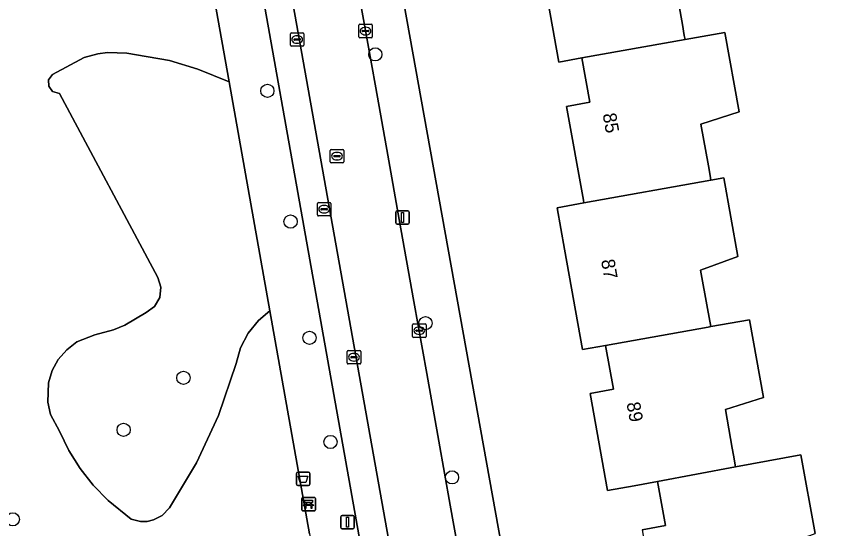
# Model space of a CAD drawing. Extents: x 157793 to 159380, y 380877 to 382313.
# Drawn here: x 158791 to 158850.9, y 381365.5 to 381403.5 of the extents above; entities that cross this region are included whole.
import ezdxf

# ---------------------------------------------------------------- set-up
doc = ezdxf.new("R2010")
doc.units = 0
for name, color, linetype in [('IMGEO_Afvalbak', 7, 'Continuous'), ('IMGEO_Bank', 7, 'Continuous'), ('IMGEO_Boom', 7, 'Continuous'), ('IMGEO_Erf', 7, 'Continuous'), ('IMGEO_Groenvoorziening', 7, 'Continuous'), ('IMGEO_Kolk', 7, 'Continuous'), ('IMGEO_Lichtmast', 7, 'Continuous'), ('IMGEO_Pand', 7, 'Continuous'), ('IMGEO_Pand_nummerreeks', 7, 'Continuous'), ('IMGEO_Parkeervlak_open', 7, 'Continuous'), ('IMGEO_Rijbaan_lokaal_open', 7, 'Continuous'), ('IMGEO_Rioolput', 7, 'Continuous'), ('IMGEO_Voetpad_open', 7, 'Continuous')]:
    doc.layers.add(name, color=color, linetype=linetype)

msp = doc.modelspace()

# ---------------------------------------------------------------- linework, layer by layer
at = {"layer": 'IMGEO_Afvalbak'}
for p, q in [((158811.785, 381368.781), (158811.785, 381369.581)), ((158811.785, 381369.581), (158811.785, 381368.781)), ((158811.885, 381369.681), (158812.675, 381369.681)), ((158812.675, 381369.681), (158811.885, 381369.681)), ((158812.775, 381369.581), (158812.775, 381368.781)), ((158812.775, 381368.781), (158812.775, 381369.581)), ((158812.675, 381368.681), (158811.885, 381368.681)), ((158811.885, 381368.681), (158812.675, 381368.681))]:
    msp.add_line(p, q, dxfattribs=at)
msp.add_lwpolyline([(158811.928, 381369.395), (158812.632, 381369.395), (158812.483, 381368.925), (158812.077, 381368.925), (158811.928, 381369.395)], dxfattribs=at)
for centre, start, end in [((158811.885, 381369.581), 90, 180), ((158811.885, 381369.581), 90, 180), ((158812.675, 381369.581), 0, 90), ((158812.675, 381369.581), 360, 90), ((158811.885, 381368.781), 180, 270), ((158811.885, 381368.781), 180, 270), ((158812.675, 381368.781), 270, 0), ((158812.675, 381368.781), 270, 0)]:
    msp.add_arc(centre, 0.1, start, end, dxfattribs=at)
at = {"layer": 'IMGEO_Bank'}
for p, q in [((158812.264, 381367.814), (158813.105, 381367.814)), ((158813.105, 381367.814), (158812.264, 381367.814)), ((158813.189, 381367.739), (158813.189, 381366.898)), ((158813.189, 381366.898), (158813.189, 381367.739)), ((158812.189, 381366.889), (158812.189, 381367.73)), ((158812.189, 381367.73), (158812.189, 381366.889)), ((158812.886, 381367.212), (158812.493, 381367.212)), ((158812.498, 381367.32), (158812.498, 381367.426)), ((158812.542, 381367.426), (158812.542, 381367.32)), ((158812.83, 381367.432), (158812.548, 381367.432)), ((158812.548, 381367.314), (158812.83, 381367.314)), ((158812.836, 381367.32), (158812.836, 381367.426)), ((158812.88, 381367.426), (158812.88, 381367.32)), ((158813.114, 381366.814), (158812.273, 381366.814)), ((158812.273, 381366.814), (158813.114, 381366.814))]:
    msp.add_line(p, q, dxfattribs=at)
for points in [[(158812.436, 381367.212), (158812.294, 381367.212), (158812.406, 381367.314), (158812.492, 381367.314)], [(158812.492, 381367.432), (158812.406, 381367.432), (158812.406, 381367.593), (158812.969, 381367.593), (158812.969, 381367.432), (158812.886, 381367.432)], [(158812.486, 381367.205), (158812.486, 381366.998), (158812.443, 381366.998), (158812.443, 381367.205)], [(158812.886, 381367.314), (158812.969, 381367.314), (158813.081, 381367.212), (158812.942, 381367.212)], [(158812.936, 381367.205), (158812.936, 381366.998), (158812.892, 381366.998), (158812.892, 381367.205)]]:
    msp.add_lwpolyline(points, dxfattribs=at)
for centre, radius, start, end in [((158812.267, 381367.736), 0.0779, 92.4484, 184.28452), ((158812.267, 381367.736), 0.0779, 92.4484, 184.28452), ((158813.111, 381367.736), 0.0779, 2.4484, 94.28452), ((158813.111, 381367.736), 0.0779, 2.4484, 94.28452), ((158812.436, 381367.205), 0.00671, 2.89567, 87.10433), ((158812.493, 381367.205), 0.00671, 92.89567, 177.10433), ((158812.491, 381367.425), 0.00671, 2.89567, 87.10433), ((158812.491, 381367.321), 0.00671, 272.89567, 357.10433), ((158812.548, 381367.425), 0.00671, 92.89567, 177.10433), ((158812.548, 381367.321), 0.00671, 182.89567, 267.10433), ((158812.83, 381367.425), 0.00671, 2.89567, 87.10433), ((158812.83, 381367.321), 0.00671, 272.89567, 357.10433), ((158812.887, 381367.425), 0.00671, 92.89567, 177.10433), ((158812.887, 381367.321), 0.00671, 182.89567, 267.10433), ((158812.885, 381367.205), 0.00671, 2.89567, 87.10433), ((158812.942, 381367.205), 0.00671, 92.89567, 177.10433), ((158812.267, 381366.892), 0.0779, 182.4484, 274.28452), ((158812.267, 381366.892), 0.0779, 182.4484, 274.28452), ((158813.111, 381366.892), 0.0779, 272.4484, 4.28452), ((158813.111, 381366.892), 0.0779, 272.4484, 4.28452)]:
    msp.add_arc(centre, radius, start, end, dxfattribs=at)
at = {"layer": 'IMGEO_Boom'}
for centre in [(158817.63, 381400.641), (158809.638, 381397.933), (158811.357, 381388.248), (158821.35, 381380.722), (158812.762, 381379.639), (158803.421, 381376.667), (158798.994, 381372.819), (158814.31, 381371.916), (158823.307, 381369.297), (158790.794, 381366.185)]:
    msp.add_circle(centre, 0.489, dxfattribs=at)
at = {"layer": 'IMGEO_Erf'}
for points in [[(158858.018, 381454.967), (158839.476, 381452.082), (158825.703, 381449.658), (158820.135, 381450.307), (158819.739, 381450.159), (158820.447, 381448.714), (158812.041, 381447.285), (158829.616, 381349.554)], [(158837.373, 381365.4), (158839.118, 381365.726), (158838.511, 381368.985), (158836.791, 381368.664), (158834.822, 381368.312), (158833.536, 381375.516), (158835.263, 381375.823), (158834.683, 381379.076), (158832.956, 381378.768), (158831.63, 381386.197), (158831.08, 381389.279), (158833.068, 381389.634), (158833.034, 381389.827), (158831.792, 381396.785), (158833.514, 381397.092), (158832.928, 381400.376), (158831.206, 381400.069), (158829.926, 381407.242)], [(158839.819, 381405.896), (158840.36, 381402.864), (158840.507, 381402.042), (158840.561, 381401.738), (158843.513, 381402.265), (158844.562, 381396.389), (158841.733, 381395.471), (158842.285, 381392.38), (158842.412, 381391.667), (158842.475, 381391.312), (158843.435, 381391.483), (158844.474, 381385.66), (158841.712, 381384.65), (158842.22, 381381.799), (158842.459, 381380.462), (158845.339, 381380.977), (158846.369, 381375.203), (158843.545, 381374.317), (158844.054, 381371.468), (158844.15, 381370.931), (158844.305, 381370.065), (158849.141, 381370.967), (158850.181, 381365.141)]]:
    msp.add_lwpolyline(points, dxfattribs=at)
at = {"layer": 'IMGEO_Groenvoorziening'}
msp.add_lwpolyline([(158812.758, 381365.11), (158809.817, 381381.639), (158808.976, 381380.915), (158808.209, 381379.975), (158807.654, 381378.897), (158807.335, 381377.726), (158806.025, 381373.886), (158804.387, 381370.366), (158802.389, 381367.037), (158801.854, 381366.475), (158801.213, 381366.137), (158800.74, 381366.03), (158800.256, 381366.023), (158799.553, 381366.201), (158797.852, 381367.57), (158796.752, 381368.708), (158795.777, 381369.954), (158794.938, 381371.296), (158794.243, 381372.718), (158793.592, 381373.949), (158793.376, 381374.875), (158793.424, 381376.297), (158793.701, 381377.206), (158794.16, 381378.038), (158794.783, 381378.757), (158795.542, 381379.33), (158796.86, 381379.865), (158798.24, 381380.222), (158799.092, 381380.569), (158800.665, 381381.52), (158801.286, 381381.963), (158801.673, 381382.62), (158801.759, 381383.378), (158801.53, 381384.106), (158794.24, 381397.731), (158793.735, 381397.878), (158793.446, 381398.271), (158793.443, 381398.759), (158793.727, 381399.155), (158796.083, 381400.4), (158797.085, 381400.67), (158797.801, 381400.767), (158799.245, 381400.736), (158799.956, 381400.607), (158802.387, 381400.174), (158804.5, 381399.55), (158806.8, 381398.599), (158803.427, 381417.559)], dxfattribs=at)
msp.add_lwpolyline([(158806.8, 381398.599), (158804.5, 381399.55), (158802.387, 381400.174), (158799.956, 381400.607), (158799.245, 381400.736), (158797.801, 381400.767), (158797.085, 381400.67), (158796.083, 381400.4), (158793.727, 381399.155), (158793.443, 381398.759), (158793.446, 381398.271), (158793.735, 381397.878), (158794.24, 381397.731), (158801.53, 381384.106), (158801.759, 381383.378), (158801.673, 381382.62), (158801.286, 381381.963), (158800.665, 381381.52), (158799.092, 381380.569), (158798.24, 381380.222), (158796.86, 381379.865), (158795.542, 381379.33), (158794.783, 381378.757), (158794.16, 381378.038), (158793.701, 381377.206), (158793.424, 381376.297), (158793.376, 381374.875), (158793.592, 381373.949), (158794.243, 381372.718), (158794.938, 381371.296), (158795.777, 381369.954), (158796.752, 381368.708), (158797.852, 381367.57), (158799.553, 381366.201), (158800.256, 381366.023), (158800.74, 381366.03), (158801.213, 381366.137), (158801.854, 381366.475), (158802.389, 381367.037), (158804.387, 381370.366), (158806.025, 381373.886), (158807.335, 381377.726), (158807.654, 381378.897), (158808.209, 381379.975), (158808.976, 381380.915), (158809.817, 381381.639)], close=True, dxfattribs=at)
at = {"layer": 'IMGEO_Kolk'}
for p, q in [((158816.406, 381401.94), (158816.406, 381402.792)), ((158816.481, 381402.866), (158817.333, 381402.866)), ((158816.894, 381402.646), (158816.919, 381402.646)), ((158817.407, 381402.792), (158817.407, 381401.94)), ((158811.34, 381401.318), (158811.34, 381402.17)), ((158811.415, 381402.244), (158812.267, 381402.244)), ((158811.828, 381402.024), (158811.853, 381402.024)), ((158812.341, 381402.17), (158812.341, 381401.318)), ((158817.333, 381401.866), (158816.481, 381401.866)), ((158816.665, 381402.36), (158816.665, 381402.372)), ((158817.103, 381402.323), (158816.705, 381402.323)), ((158816.708, 381402.409), (158817.106, 381402.409)), ((158816.917, 381402.086), (158816.892, 381402.086)), ((158817.149, 381402.372), (158817.149, 381402.36)), ((158811.599, 381401.738), (158811.599, 381401.75)), ((158812.037, 381401.701), (158811.639, 381401.701)), ((158811.642, 381401.787), (158812.04, 381401.787)), ((158811.851, 381401.464), (158811.826, 381401.464)), ((158812.083, 381401.75), (158812.083, 381401.738)), ((158812.267, 381401.244), (158811.415, 381401.244)), ((158820.381, 381379.74), (158820.381, 381380.592)), ((158820.456, 381380.666), (158821.308, 381380.666)), ((158820.869, 381380.446), (158820.894, 381380.446)), ((158821.382, 381380.592), (158821.382, 381379.74)), ((158820.64, 381380.16), (158820.64, 381380.172)), ((158821.078, 381380.123), (158820.68, 381380.123)), ((158820.683, 381380.209), (158821.081, 381380.209)), ((158820.892, 381379.886), (158820.867, 381379.886)), ((158821.124, 381380.172), (158821.124, 381380.16)), ((158821.308, 381379.666), (158820.456, 381379.666)), ((158815.552, 381377.77), (158815.552, 381378.622)), ((158815.627, 381378.696), (158816.479, 381378.696)), ((158816.553, 381378.622), (158816.553, 381377.77)), ((158815.811, 381378.19), (158815.811, 381378.202)), ((158816.249, 381378.153), (158815.851, 381378.153)), ((158815.854, 381378.239), (158816.252, 381378.239)), ((158816.063, 381377.916), (158816.038, 381377.916)), ((158816.04, 381378.476), (158816.065, 381378.476)), ((158816.295, 381378.202), (158816.295, 381378.19)), ((158816.479, 381377.696), (158815.627, 381377.696))]:
    msp.add_line(p, q, dxfattribs=at)
for points in [[(158816.406, 381401.94), (158816.406, 381402.792)], [(158816.481, 381402.866), (158817.333, 381402.866)], [(158817.407, 381402.792), (158817.407, 381401.94)], [(158811.34, 381401.318), (158811.34, 381402.17)], [(158811.415, 381402.244), (158812.267, 381402.244)], [(158812.341, 381402.17), (158812.341, 381401.318)], [(158817.333, 381401.866), (158816.481, 381401.866)], [(158812.267, 381401.244), (158811.415, 381401.244)], [(158820.381, 381379.74), (158820.381, 381380.592)], [(158820.456, 381380.666), (158821.308, 381380.666)], [(158821.382, 381380.592), (158821.382, 381379.74)], [(158821.308, 381379.666), (158820.456, 381379.666)], [(158815.552, 381377.77), (158815.552, 381378.622)], [(158815.627, 381378.696), (158816.479, 381378.696)], [(158816.553, 381378.622), (158816.553, 381377.77)], [(158816.479, 381377.696), (158815.627, 381377.696)]]:
    msp.add_lwpolyline(points, dxfattribs=at)
for centre, radius, start, end in [((158816.483, 381402.79), 0.0765, 91.55205, 178.44795), ((158816.483, 381402.79), 0.0765, 91.55205, 178.44795), ((158817.331, 381402.79), 0.0765, 1.55205, 88.44795), ((158817.331, 381402.79), 0.0765, 1.55205, 88.44795), ((158811.417, 381402.168), 0.0765, 91.55205, 178.44795), ((158811.417, 381402.168), 0.0765, 91.55205, 178.44795), ((158812.265, 381402.168), 0.0765, 1.55205, 88.44795), ((158812.265, 381402.168), 0.0765, 1.55205, 88.44795), ((158816.483, 381401.942), 0.0765, 181.55205, 268.44795), ((158816.483, 381401.942), 0.0765, 181.55205, 268.44795), ((158816.705, 381402.369), 0.0403, 85.87752, 175.75265), ((158816.702, 381402.359), 0.0366, 178.93798, 274.71019), ((158817.106, 381402.366), 0.043, 264.86636, 352.45326), ((158817.11, 381402.371), 0.0386, 1.73085, 96.63898), ((158817.331, 381401.942), 0.0765, 271.55205, 358.44795), ((158817.331, 381401.942), 0.0765, 271.55205, 358.44795), ((158811.417, 381401.32), 0.0765, 181.55205, 268.44795), ((158811.417, 381401.32), 0.0765, 181.55205, 268.44795), ((158811.639, 381401.747), 0.0403, 85.87752, 175.75265), ((158811.636, 381401.737), 0.0366, 178.93798, 274.71019), ((158812.04, 381401.744), 0.043, 264.86636, 352.45326), ((158812.044, 381401.749), 0.0386, 1.73085, 96.63898), ((158812.265, 381401.32), 0.0765, 271.55205, 358.44795), ((158812.265, 381401.32), 0.0765, 271.55205, 358.44795), ((158820.458, 381380.59), 0.0765, 91.55205, 178.44795), ((158820.458, 381380.59), 0.0765, 91.55205, 178.44795), ((158821.306, 381380.59), 0.0765, 1.55205, 88.44795), ((158821.306, 381380.59), 0.0765, 1.55205, 88.44795), ((158820.458, 381379.742), 0.0765, 181.55205, 268.44795), ((158820.458, 381379.742), 0.0765, 181.55205, 268.44795), ((158820.68, 381380.169), 0.0403, 85.87752, 175.75265), ((158820.677, 381380.159), 0.0366, 178.93798, 274.71019), ((158821.081, 381380.166), 0.043, 264.86636, 352.45326), ((158821.085, 381380.171), 0.0386, 1.73085, 96.63898), ((158821.306, 381379.742), 0.0765, 271.55205, 358.44795), ((158821.306, 381379.742), 0.0765, 271.55205, 358.44795), ((158815.629, 381378.62), 0.0765, 91.55205, 178.44795), ((158815.629, 381378.62), 0.0765, 91.55205, 178.44795), ((158816.477, 381378.62), 0.0765, 1.55205, 88.44795), ((158816.477, 381378.62), 0.0765, 1.55205, 88.44795), ((158815.851, 381378.199), 0.0403, 85.87752, 175.75265), ((158815.848, 381378.189), 0.0366, 178.93798, 274.71019), ((158816.252, 381378.196), 0.043, 264.86636, 352.45326), ((158816.256, 381378.201), 0.0386, 1.73085, 96.63898), ((158815.629, 381377.772), 0.0765, 181.55205, 268.44795), ((158815.629, 381377.772), 0.0765, 181.55205, 268.44795), ((158816.477, 381377.772), 0.0765, 271.55205, 358.44795), ((158816.477, 381377.772), 0.0765, 271.55205, 358.44795)]:
    msp.add_arc(centre, radius, start, end, dxfattribs=at)
for centre, major_axis, ratio, start_param, end_param in [((158816.893, 381402.366), (-0.387, 0.002), 0.722429, 4.712389, 7.853982), ((158816.918, 381402.366), (-0.39, 0.002), 0.717154, 1.570796, 4.712389), ((158811.827, 381401.744), (-0.387, 0.002), 0.722429, 4.712389, 7.853982), ((158811.852, 381401.744), (-0.39, 0.002), 0.717154, 1.570796, 4.712389), ((158820.868, 381380.166), (-0.387, 0.002), 0.722429, 4.712389, 7.853982), ((158820.893, 381380.166), (-0.39, 0.002), 0.717154, 1.570796, 4.712389), ((158816.039, 381378.196), (-0.387, 0.002), 0.722429, 4.712389, 7.853982), ((158816.064, 381378.196), (-0.39, 0.002), 0.717154, 1.570796, 4.712389)]:
    msp.add_ellipse(centre, major_axis=major_axis, ratio=ratio, start_param=start_param, end_param=end_param, dxfattribs=at)
at = {"layer": 'IMGEO_Lichtmast'}
for p, q in [((158819.154, 381388.146), (158819.154, 381388.946)), ((158819.154, 381388.946), (158819.154, 381388.146)), ((158819.254, 381389.046), (158820.044, 381389.046)), ((158820.044, 381389.046), (158819.254, 381389.046)), ((158820.144, 381388.946), (158820.144, 381388.146)), ((158820.144, 381388.146), (158820.144, 381388.946)), ((158820.044, 381388.046), (158819.254, 381388.046)), ((158819.254, 381388.046), (158820.044, 381388.046)), ((158815.068, 381365.58), (158815.068, 381366.38)), ((158815.068, 381366.38), (158815.068, 381365.58)), ((158815.168, 381366.48), (158815.958, 381366.48)), ((158815.958, 381366.48), (158815.168, 381366.48)), ((158816.058, 381366.38), (158816.058, 381365.58)), ((158816.058, 381365.58), (158816.058, 381366.38)), ((158815.958, 381365.48), (158815.168, 381365.48)), ((158815.168, 381365.48), (158815.958, 381365.48))]:
    msp.add_line(p, q, dxfattribs=at)
for points in [[(158819.574, 381388.921), (158819.724, 381388.921), (158819.724, 381388.171), (158819.574, 381388.171), (158819.574, 381388.921)], [(158815.488, 381366.355), (158815.638, 381366.355), (158815.638, 381365.605), (158815.488, 381365.605), (158815.488, 381366.355)]]:
    msp.add_lwpolyline(points, dxfattribs=at)
for centre, start, end in [((158819.254, 381388.946), 90, 180), ((158819.254, 381388.946), 90, 180), ((158820.044, 381388.946), 0, 90), ((158820.044, 381388.946), 360, 90), ((158819.254, 381388.146), 180, 270), ((158819.254, 381388.146), 180, 270), ((158820.044, 381388.146), 270, 0), ((158820.044, 381388.146), 270, 0), ((158815.168, 381366.38), 90, 180), ((158815.168, 381366.38), 90, 180), ((158815.958, 381366.38), 0, 90), ((158815.958, 381366.38), 360, 90), ((158815.168, 381365.58), 180, 270), ((158815.168, 381365.58), 180, 270), ((158815.958, 381365.58), 270, 0), ((158815.958, 381365.58), 270, 0)]:
    msp.add_arc(centre, 0.1, start, end, dxfattribs=at)
at = {"layer": 'IMGEO_Pand'}
for points in [[(158839.641, 381412.341), (158831.065, 381410.812), (158831.647, 381407.549), (158829.926, 381407.242), (158831.206, 381400.069), (158832.928, 381400.376), (158840.561, 381401.738), (158840.507, 381402.042), (158840.36, 381402.864), (158839.819, 381405.896), (158842.668, 381406.849), (158841.625, 381412.695)], [(158840.561, 381401.738), (158832.928, 381400.376), (158833.514, 381397.092), (158831.792, 381396.785), (158833.034, 381389.827), (158833.068, 381389.634), (158842.475, 381391.312), (158842.412, 381391.667), (158842.285, 381392.38), (158841.733, 381395.471), (158844.562, 381396.389), (158843.513, 381402.265)], [(158841.712, 381384.65), (158844.474, 381385.66), (158843.435, 381391.483), (158842.475, 381391.312), (158833.068, 381389.634), (158831.08, 381389.279), (158831.63, 381386.197), (158832.956, 381378.768), (158834.683, 381379.076), (158842.263, 381380.427), (158842.459, 381380.462), (158842.22, 381381.799)], [(158842.459, 381380.462), (158842.263, 381380.427), (158834.683, 381379.076), (158835.263, 381375.823), (158833.536, 381375.516), (158834.822, 381368.312), (158836.791, 381368.664), (158838.511, 381368.985), (158844.305, 381370.065), (158844.15, 381370.931), (158844.054, 381371.468), (158843.545, 381374.317), (158846.369, 381375.203), (158845.339, 381380.977)], [(158844.305, 381370.065), (158838.511, 381368.985), (158839.118, 381365.726), (158837.373, 381365.4), (158838.628, 381358.367), (158840.354, 381358.675), (158848.04, 381360.045), (158847.994, 381360.3), (158847.877, 381360.954), (158847.321, 381364.071), (158850.181, 381365.141), (158849.141, 381370.967)]]:
    msp.add_lwpolyline(points, close=True, dxfattribs=at)
at = {"layer": 'IMGEO_Parkeervlak_open'}
for points in [[(158821.533, 381348.267), (158803.981, 381446.805), (158803.566, 381445.918), (158802.566, 381444.682)], [(158802.365, 381443.939), (158818.875, 381351.172)]]:
    msp.add_lwpolyline(points, dxfattribs=at)
at = {"layer": 'IMGEO_Rijbaan_lokaal_open'}
msp.add_lwpolyline([(158818.555, 381393.166), (158817.658, 381398.163), (158816.707, 381403.506), (158815.12, 381412.365), (158814.217, 381417.404), (158813.145, 381423.478), (158812.19, 381428.797), (158811.157, 381434.707), (158808.835, 381447.698), (158803.981, 381446.805), (158821.533, 381348.267), (158821.824, 381346.544), (158826.759, 381347.247), (158825.941, 381351.755), (158825.017, 381356.892), (158824.077, 381362.17), (158823.177, 381367.239), (158822.339, 381371.978), (158821.435, 381377.001), (158820.48, 381382.334), (158819.402, 381388.399)], close=True, dxfattribs=at)
at = {"layer": 'IMGEO_Rioolput'}
for p, q in [((158814.292, 381392.672), (158814.292, 381393.524)), ((158814.367, 381393.598), (158815.219, 381393.598)), ((158815.293, 381393.524), (158815.293, 381392.672)), ((158814.551, 381393.092), (158814.551, 381393.104)), ((158814.989, 381393.055), (158814.591, 381393.055)), ((158814.594, 381393.141), (158814.992, 381393.141)), ((158814.78, 381393.378), (158814.805, 381393.378)), ((158815.035, 381393.104), (158815.035, 381393.092)), ((158815.219, 381392.598), (158814.367, 381392.598)), ((158814.803, 381392.818), (158814.778, 381392.818)), ((158813.341, 381388.738), (158813.341, 381389.59)), ((158813.416, 381389.664), (158814.268, 381389.664)), ((158813.829, 381389.444), (158813.854, 381389.444)), ((158814.342, 381389.59), (158814.342, 381388.738)), ((158813.6, 381389.158), (158813.6, 381389.17)), ((158814.038, 381389.121), (158813.64, 381389.121)), ((158813.643, 381389.207), (158814.041, 381389.207)), ((158813.852, 381388.884), (158813.827, 381388.884)), ((158814.084, 381389.17), (158814.084, 381389.158)), ((158814.268, 381388.664), (158813.416, 381388.664))]:
    msp.add_line(p, q, dxfattribs=at)
for points in [[(158814.292, 381392.672), (158814.292, 381393.524)], [(158814.367, 381393.598), (158815.219, 381393.598)], [(158815.293, 381393.524), (158815.293, 381392.672)], [(158815.219, 381392.598), (158814.367, 381392.598)], [(158813.341, 381388.738), (158813.341, 381389.59)], [(158813.416, 381389.664), (158814.268, 381389.664)], [(158814.342, 381389.59), (158814.342, 381388.738)], [(158814.268, 381388.664), (158813.416, 381388.664)]]:
    msp.add_lwpolyline(points, dxfattribs=at)
for centre, radius, start, end in [((158814.369, 381393.522), 0.0765, 91.55205, 178.44795), ((158814.369, 381393.522), 0.0765, 91.55205, 178.44795), ((158815.217, 381393.522), 0.0765, 1.55205, 88.44795), ((158815.217, 381393.522), 0.0765, 1.55205, 88.44795), ((158814.591, 381393.101), 0.0403, 85.87752, 175.75265), ((158814.588, 381393.091), 0.0366, 178.93798, 274.71019), ((158814.992, 381393.098), 0.043, 264.86636, 352.45326), ((158814.996, 381393.103), 0.0386, 1.73085, 96.63898), ((158814.369, 381392.674), 0.0765, 181.55205, 268.44795), ((158814.369, 381392.674), 0.0765, 181.55205, 268.44795), ((158815.217, 381392.674), 0.0765, 271.55205, 358.44795), ((158815.217, 381392.674), 0.0765, 271.55205, 358.44795), ((158813.418, 381389.588), 0.0765, 91.55205, 178.44795), ((158813.418, 381389.588), 0.0765, 91.55205, 178.44795), ((158814.266, 381389.588), 0.0765, 1.55205, 88.44795), ((158814.266, 381389.588), 0.0765, 1.55205, 88.44795), ((158813.418, 381388.74), 0.0765, 181.55205, 268.44795), ((158813.418, 381388.74), 0.0765, 181.55205, 268.44795), ((158813.64, 381389.167), 0.0403, 85.87752, 175.75265), ((158813.637, 381389.157), 0.0366, 178.93798, 274.71019), ((158814.041, 381389.164), 0.043, 264.86636, 352.45326), ((158814.045, 381389.169), 0.0386, 1.73085, 96.63898), ((158814.266, 381388.74), 0.0765, 271.55205, 358.44795), ((158814.266, 381388.74), 0.0765, 271.55205, 358.44795)]:
    msp.add_arc(centre, radius, start, end, dxfattribs=at)
for centre, major_axis, ratio, start_param, end_param in [((158814.779, 381393.098), (-0.387, 0.002), 0.722429, 4.712389, 7.853982), ((158814.804, 381393.098), (-0.39, 0.002), 0.717154, 1.570796, 4.712389), ((158813.828, 381389.164), (-0.387, 0.002), 0.722429, 4.712389, 7.853982), ((158813.853, 381389.164), (-0.39, 0.002), 0.717154, 1.570796, 4.712389)]:
    msp.add_ellipse(centre, major_axis=major_axis, ratio=ratio, start_param=start_param, end_param=end_param, dxfattribs=at)
at = {"layer": 'IMGEO_Voetpad_open'}
for points in [[(158800.871, 381492.228), (158805.281, 381467.806), (158808.529, 381449.125), (158808.835, 381447.698), (158811.157, 381434.707), (158812.19, 381428.797), (158813.145, 381423.478), (158814.217, 381417.404), (158815.12, 381412.365), (158816.707, 381403.506), (158817.658, 381398.163), (158818.555, 381393.166), (158819.402, 381388.399), (158820.48, 381382.334), (158821.435, 381377.001), (158822.339, 381371.978), (158823.177, 381367.239), (158824.077, 381362.17), (158825.017, 381356.892), (158825.941, 381351.755), (158826.759, 381347.247), (158826.989, 381345.98)], [(158796.966, 381453.275), (158798.004, 381447.797), (158798.373, 381445.788), (158800.586, 381433.524), (158802.072, 381425.176), (158803.427, 381417.559), (158806.8, 381398.599), (158809.817, 381381.639), (158812.758, 381365.11), (158815.458, 381349.933), (158815.846, 381347.754), (158815.97, 381346.741)], [(158829.616, 381349.554), (158812.041, 381447.285)], [(158818.875, 381351.172), (158802.365, 381443.939)]]:
    msp.add_lwpolyline(points, dxfattribs=at)

# ---------------------------------------------------------------- texts
at = {"layer": 'IMGEO_Pand_nummerreeks'}
for s, p in [('85', (158834.455, 381396.205)), ('87', (158834.336, 381385.376)), ('89', (158836.224, 381374.796))]:
    msp.add_text(s, height=1, rotation=280.11822, dxfattribs=at).set_placement(p)

doc.saveas('drawing.dxf')
